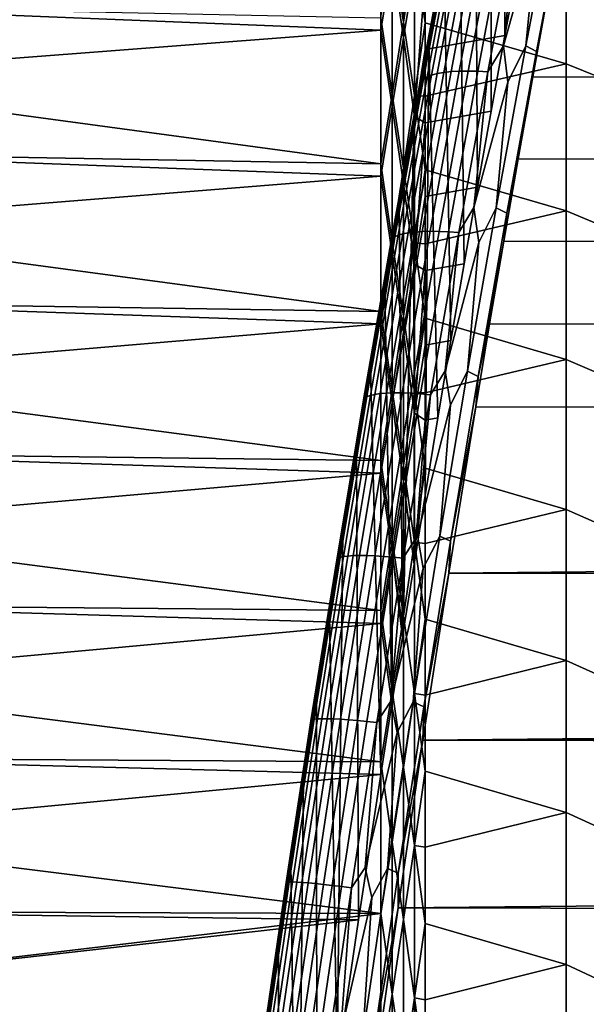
# Model space of a CAD drawing. Header units: metres. Extents: x -29 to 117, y -464 to 29.
# Tile 307 of 362: x 59.79 to 63.73, y 0.42 to 7.27. Entities that reach past the tile are written whole.
import ezdxf

# ---------------------------------------------------------------- set-up
doc = ezdxf.new("R2010")
doc.units = ezdxf.units.M
doc.layers.add('solid_24_501_056_XXX', color=7, linetype='CONTINUOUS')

msp = doc.modelspace()

# ---------------------------------------------------------------- linework, layer by layer
at = {"layer": 'solid_24_501_056_XXX'}
for points in [[(63.067284, 9.318299, 77.729843), (63.178822, 9.862345, 77.529594), (63.164864, 7.164198, 75.347771), (63.068501, 6.63699, 75.472794)], [(63.178822, 9.862345, 77.529594), (63.262707, 7.688157, 75.211273), (63.164864, 7.164198, 75.347771)], [(62.957119, 8.770107, 77.918556), (63.067284, 9.318299, 77.729843), (63.068501, 6.63699, 75.472794), (62.973766, 6.107286, 75.586159)], [(62.848461, 8.218542, 78.095535), (62.957119, 8.770107, 77.918556), (62.973766, 6.107286, 75.586159), (62.880714, 5.57541, 75.687782)], [(62.380379, 7.762173, 29.07538), (62.458523, 8.26, 29.240158), (62.458523, 7.256689, 28.900682)], [(62.458523, 7.256689, 28.900682), (62.458523, 8.26, 29.240158), (62.535694, 7.757276, 29.04771)], [(62.741436, 7.664237, 78.260628), (62.848461, 8.218542, 78.095535), (62.880714, 5.57541, 75.687782), (62.789268, 5.040943, 75.777763)], [(62.30183, 7.200149, 75.104065), (62.30183, 8.202247, 74.767593), (57.914215, 7.884371, 74.879616), (57.914215, 7.376296, 75.048431)], [(62.380379, 7.679031, 74.952606), (62.30183, 8.202247, 74.767593), (62.30183, 7.200149, 75.104065)], [(62.380379, 7.679031, 74.952606), (62.458523, 7.149451, 75.132736), (62.458523, 8.154326, 74.797913)], [(62.458523, 8.154326, 74.797913), (62.458523, 7.149451, 75.132736), (62.535694, 7.613688, 75.00032)], [(63.393154, 7.943837, 79.096199), (63.365868, 8.203082, 78.998634), (63.255272, 8.016414, 79.025978), (63.154537, 7.091303, 79.310112)], [(63.384247, 7.051963, 79.358574), (63.595486, 8.163724, 79.047501), (63.522537, 8.203024, 79.031448), (63.310879, 7.09022, 79.344002)], [(63.310879, 7.09022, 79.344002), (63.522537, 8.203024, 79.031448), (63.393154, 7.943837, 79.096199)], [(63.384247, 7.051963, 79.358574), (63.566059, 8.006876, 79.094376), (63.595486, 8.163724, 79.047501)], [(62.998268, 8.011617, 78.841728), (62.790615, 6.911827, 79.141617), (62.84766, 6.915157, 79.196968), (63.055649, 8.016732, 78.896599)], [(63.055649, 8.016732, 78.896599), (62.84766, 6.915157, 79.196968), (62.909752, 6.916142, 79.246696), (63.118031, 8.01925, 78.945908)], [(63.118031, 8.01925, 78.945908), (62.909752, 6.916142, 79.246696), (62.976273, 6.914773, 79.290314), (63.184788, 8.019143, 78.989174)], [(63.184788, 8.019143, 78.989174), (62.976273, 6.914773, 79.290314), (63.04657, 6.911061, 79.327377), (63.255272, 8.016414, 79.025978)], [(63.255272, 8.016414, 79.025978), (63.04657, 6.911061, 79.327377), (63.154537, 7.091303, 79.310112)], [(62.786594, 7.930897, 78.42939), (62.581753, 6.846, 78.725212), (62.598782, 6.861935, 78.801277), (62.804161, 7.949692, 78.504669)], [(62.804161, 7.949692, 78.504669), (62.598782, 6.861935, 78.801277), (62.623318, 6.87605, 78.875626), (62.829216, 7.966551, 78.57827)], [(62.611195, 7.250525, 28.860279), (62.611195, 7.755868, 29.024725), (63.590717, 7.9758, 28.785814), (63.590717, 6.965837, 28.463032)], [(62.829216, 7.966551, 78.57827), (62.623318, 6.87605, 78.875626), (62.655117, 6.888207, 78.947525), (62.861504, 7.981308, 78.649467)], [(62.861504, 7.981308, 78.649467), (62.655117, 6.888207, 78.947525), (62.693867, 6.898285, 79.016273), (62.900715, 7.993817, 78.717552)], [(62.900715, 7.993817, 78.717552), (62.693867, 6.898285, 79.016273), (62.739182, 6.906184, 79.081184), (62.946453, 8.003953, 78.781853)], [(62.946453, 8.003953, 78.781853), (62.739182, 6.906184, 79.081184), (62.790615, 6.911827, 79.141617), (62.998268, 8.011617, 78.841728)], [(63.384247, 7.051963, 79.358574), (63.46143, 7.442299, 79.254944), (63.566059, 8.006876, 79.094376)], [(64.589394, 6.56151, 28.078016), (63.590717, 6.965837, 28.463032), (63.590717, 7.9758, 28.785814), (64.589394, 7.584783, 28.382511)], [(62.774532, 7.88826, 78.276779), (62.570816, 6.80932, 78.570976), (62.572403, 6.828404, 78.648193), (62.776684, 7.910352, 78.353172)], [(62.774532, 7.88826, 78.276779), (62.63591, 7.106474, 78.413971), (62.570816, 6.80932, 78.570976)], [(62.776684, 7.910352, 78.353172), (62.572403, 6.828404, 78.648193), (62.581753, 6.846, 78.725212), (62.786594, 7.930897, 78.42939)], [(62.774532, 7.88826, 78.276779), (62.741436, 7.664237, 78.260628), (62.63591, 7.106474, 78.413971)], [(63.310879, 7.09022, 79.344002), (63.393154, 7.943837, 79.096199), (63.154537, 7.091303, 79.310112), (63.18502, 6.839187, 79.394859)], [(62.380379, 6.752721, 28.758005), (62.30183, 7.285356, 28.922661), (62.380379, 7.762173, 29.07538)], [(62.380379, 6.752721, 28.758005), (62.380379, 7.762173, 29.07538), (62.458523, 7.256689, 28.900682)], [(62.458523, 7.256689, 28.900682), (62.535694, 7.757276, 29.04771), (62.535694, 6.745092, 28.730133)], [(62.535694, 7.757276, 29.04771), (62.611195, 7.755868, 29.024725), (62.611195, 7.250525, 28.860279)], [(62.535694, 6.745092, 28.730133), (62.535694, 7.757276, 29.04771), (62.611195, 7.250525, 28.860279)], [(62.380379, 7.679031, 74.952606), (62.30183, 7.200149, 75.104065), (62.380379, 6.668436, 75.266319)], [(62.380379, 7.679031, 74.952606), (62.380379, 6.668436, 75.266319), (62.458523, 7.149451, 75.132736)], [(62.611195, 7.066658, 75.196533), (63.164864, 7.164198, 75.347771), (63.262707, 7.688157, 75.211273), (62.611195, 7.573291, 75.036102)], [(62.458523, 7.149451, 75.132736), (62.535694, 6.59954, 75.311562), (62.535694, 7.613688, 75.00032)], [(62.535694, 7.613688, 75.00032), (62.535694, 6.59954, 75.311562), (62.611195, 7.573291, 75.036102)], [(62.63591, 7.106474, 78.413971), (62.741436, 7.664237, 78.260628), (62.789268, 5.040943, 75.777763), (62.699429, 4.503876, 75.856117)], [(62.535694, 6.59954, 75.311562), (62.611195, 7.066658, 75.196533), (62.611195, 7.573291, 75.036102)], [(114.250267, 6.805587, 79.420959), (114.341499, 7.373277, 79.273712), (63.46143, 7.442299, 79.254944), (63.358269, 6.874809, 79.403679)], [(63.384247, 7.051963, 79.358574), (63.358269, 6.874809, 79.403679), (63.46143, 7.442299, 79.254944)], [(57.827667, 7.181563, 75.113777), (57.914215, 6.864611, 75.205971), (62.30183, 7.200149, 75.104065), (57.914215, 7.376296, 75.048431)], [(62.30183, 6.270606, 28.626522), (57.914215, 6.864611, 28.794029), (57.914215, 7.376296, 28.951567), (62.30183, 7.285356, 28.922661)], [(62.380379, 6.752721, 28.758005), (62.30183, 6.270606, 28.626522), (62.30183, 7.285356, 28.922661)], [(62.30183, 6.184313, 75.396461), (62.30183, 7.200149, 75.104065), (57.914215, 6.864611, 75.205971), (57.914215, 6.349566, 75.35215)], [(62.380379, 6.668436, 75.266319), (62.30183, 7.200149, 75.104065), (62.30183, 6.184313, 75.396461)], [(62.380379, 6.752721, 28.758005), (62.458523, 7.256689, 28.900682), (62.458523, 6.239491, 28.605412)], [(62.458523, 6.239491, 28.605412), (62.458523, 7.256689, 28.900682), (62.535694, 6.745092, 28.730133)], [(62.535694, 6.745092, 28.730133), (62.611195, 7.250525, 28.860279), (62.611195, 6.741698, 28.706949)], [(62.611195, 6.741698, 28.706949), (62.611195, 7.250525, 28.860279), (63.590717, 6.965837, 28.463032)], [(62.380379, 6.668436, 75.266319), (62.458523, 6.130895, 75.423279), (62.458523, 7.149451, 75.132736)], [(62.458523, 7.149451, 75.132736), (62.458523, 6.130895, 75.423279), (62.535694, 6.59954, 75.311562)], [(62.611195, 6.556631, 75.345818), (63.068501, 6.63699, 75.472794), (63.164864, 7.164198, 75.347771), (62.611195, 7.066658, 75.196533)], [(62.531948, 6.545622, 78.555519), (62.63591, 7.106474, 78.413971), (62.611195, 3.964209, 75.922829), (62.534046, 3.485405, 75.975349)], [(62.570816, 6.80932, 78.570976), (62.63591, 7.106474, 78.413971), (62.531948, 6.545622, 78.555519)], [(62.535694, 6.59954, 75.311562), (62.611195, 6.556631, 75.345818), (62.611195, 7.066658, 75.196533)], [(62.63591, 7.106474, 78.413971), (62.699429, 4.503876, 75.856117), (62.611195, 3.964209, 75.922829)], [(63.18502, 6.839187, 79.394859), (63.154537, 7.091303, 79.310112), (63.04657, 6.911061, 79.327377), (62.9491, 5.966591, 79.576057)], [(63.105118, 5.964431, 79.610947), (63.310879, 7.09022, 79.344002), (63.18502, 6.839187, 79.394859)], [(63.178864, 5.927241, 79.624168), (63.384247, 7.051963, 79.358574), (63.310879, 7.09022, 79.344002), (63.105118, 5.964431, 79.610947)], [(63.178864, 5.927241, 79.624168), (63.358269, 6.874809, 79.403679), (63.384247, 7.051963, 79.358574)], [(62.611195, 6.229634, 28.564804), (62.611195, 6.741698, 28.706949), (63.590717, 6.965837, 28.463032), (63.590717, 5.942878, 28.184164)], [(64.589394, 5.526082, 27.817835), (63.590717, 5.942878, 28.184164), (63.590717, 6.965837, 28.463032), (64.589394, 6.56151, 28.078016)], [(62.30183, 6.270606, 28.626522), (57.914215, 6.349566, 28.647848), (57.914215, 6.864611, 28.794029)], [(62.581753, 6.846, 78.725212), (62.382679, 5.748944, 78.976898), (62.399178, 5.761978, 79.053627), (62.598782, 6.861935, 78.801277)], [(62.598782, 6.861935, 78.801277), (62.399178, 5.761978, 79.053627), (62.42321, 5.773312, 79.128616), (62.623318, 6.87605, 78.875626)], [(62.623318, 6.87605, 78.875626), (62.42321, 5.773312, 79.128616), (62.454529, 5.782832, 79.201118), (62.655117, 6.888207, 78.947525)], [(62.655117, 6.888207, 78.947525), (62.454529, 5.782832, 79.201118), (62.492832, 5.790445, 79.270432), (62.693867, 6.898285, 79.016273)], [(62.693867, 6.898285, 79.016273), (62.492832, 5.790445, 79.270432), (62.537735, 5.796077, 79.335861), (62.739182, 6.906184, 79.081184)], [(62.739182, 6.906184, 79.081184), (62.537735, 5.796077, 79.335861), (62.588799, 5.79967, 79.396767), (62.790615, 6.911827, 79.141617)], [(62.790615, 6.911827, 79.141617), (62.588799, 5.79967, 79.396767), (62.645515, 5.80119, 79.45253), (62.84766, 6.915157, 79.196968)], [(62.84766, 6.915157, 79.196968), (62.645515, 5.80119, 79.45253), (62.707325, 5.800622, 79.502617), (62.909752, 6.916142, 79.246696)], [(62.909752, 6.916142, 79.246696), (62.707325, 5.800622, 79.502617), (62.773613, 5.797971, 79.546524), (62.976273, 6.914773, 79.290314)], [(62.976273, 6.914773, 79.290314), (62.773613, 5.797971, 79.546524), (62.843727, 5.793263, 79.583824), (63.04657, 6.911061, 79.327377)], [(63.04657, 6.911061, 79.327377), (62.843727, 5.793263, 79.583824), (62.9491, 5.966591, 79.576057)], [(63.178864, 5.927241, 79.624168), (63.256695, 6.304667, 79.54052), (63.358269, 6.874809, 79.403679)], [(114.15741, 6.234229, 79.556564), (114.250267, 6.805587, 79.420959), (63.358269, 6.874809, 79.403679), (63.256695, 6.304667, 79.54052)], [(62.570816, 6.80932, 78.570976), (62.372837, 5.718306, 78.821274), (62.373867, 5.734339, 78.899193), (62.572403, 6.828404, 78.648193)], [(62.570816, 6.80932, 78.570976), (62.429684, 5.982456, 78.685143), (62.372837, 5.718306, 78.821274)], [(62.572403, 6.828404, 78.648193), (62.373867, 5.734339, 78.899193), (62.382679, 5.748944, 78.976898), (62.581753, 6.846, 78.725212)], [(62.570816, 6.80932, 78.570976), (62.531948, 6.545622, 78.555519), (62.429684, 5.982456, 78.685143)], [(63.105118, 5.964431, 79.610947), (63.18502, 6.839187, 79.394859), (62.9491, 5.966591, 79.576057), (62.982742, 5.722222, 79.648689)], [(62.380379, 5.730362, 28.485058), (62.30183, 6.270606, 28.626522), (62.380379, 6.752721, 28.758005)], [(62.380379, 5.730362, 28.485058), (62.380379, 6.752721, 28.758005), (62.458523, 6.239491, 28.605412)], [(62.458523, 6.239491, 28.605412), (62.535694, 6.745092, 28.730133), (62.535694, 5.719977, 28.45717)], [(62.535694, 6.745092, 28.730133), (62.611195, 6.741698, 28.706949), (62.611195, 6.229634, 28.564804)], [(62.535694, 5.719977, 28.45717), (62.535694, 6.745092, 28.730133), (62.611195, 6.229634, 28.564804)], [(62.380379, 6.668436, 75.266319), (62.30183, 6.184313, 75.396461), (62.380379, 5.645093, 75.535561)], [(62.380379, 6.668436, 75.266319), (62.380379, 5.645093, 75.535561), (62.458523, 6.130895, 75.423279)], [(62.458523, 6.130895, 75.423279), (62.535694, 5.572739, 75.578117), (62.535694, 6.59954, 75.311562)], [(62.535694, 6.59954, 75.311562), (62.535694, 5.572739, 75.578117), (62.611195, 6.556631, 75.345818)], [(62.611195, 6.043455, 75.483894), (62.973766, 6.107286, 75.586159), (63.068501, 6.63699, 75.472794), (62.611195, 6.556631, 75.345818)], [(62.429684, 5.982456, 78.685143), (62.531948, 6.545622, 78.555519), (62.458321, 3.01223, 76.0242), (62.452904, 2.978259, 76.027588)], [(62.531948, 6.545622, 78.555519), (62.534046, 3.485405, 75.975349), (62.458321, 3.01223, 76.0242)], [(62.535694, 5.572739, 75.578117), (62.611195, 6.043455, 75.483894), (62.611195, 6.556631, 75.345818)], [(57.827667, 6.180508, 75.401344), (57.914215, 5.831414, 75.4869), (62.30183, 6.184313, 75.396461), (57.914215, 6.349566, 75.35215)], [(62.30183, 5.243891, 28.374979), (57.914215, 5.831414, 28.513098), (57.914215, 6.349566, 28.647848), (62.30183, 6.270606, 28.626522)], [(114.063408, 5.659644, 79.680367), (114.15741, 6.234229, 79.556564), (63.256695, 6.304667, 79.54052), (63.156845, 5.732134, 79.665436)], [(63.178864, 5.927241, 79.624168), (63.156845, 5.732134, 79.665436), (63.256695, 6.304667, 79.54052)], [(62.380379, 5.730362, 28.485058), (62.30183, 5.243891, 28.374979), (62.30183, 6.270606, 28.626522)], [(62.380379, 5.730362, 28.485058), (62.458523, 6.239491, 28.605412), (62.458523, 5.210353, 28.35491)], [(62.458523, 5.210353, 28.35491), (62.458523, 6.239491, 28.605412), (62.535694, 5.719977, 28.45717)], [(62.30183, 5.156678, 75.644211), (62.30183, 6.184313, 75.396461), (57.914215, 5.831414, 75.4869), (57.914215, 5.310408, 75.610161)], [(62.380379, 5.645093, 75.535561), (62.30183, 6.184313, 75.396461), (62.30183, 5.156678, 75.644211)], [(62.535694, 5.719977, 28.45717), (62.611195, 6.229634, 28.564804), (62.611195, 5.714578, 28.433916)], [(62.611195, 5.714578, 28.433916), (62.611195, 6.229634, 28.564804), (63.590717, 5.942878, 28.184164)], [(62.380379, 5.645093, 75.535561), (62.458523, 5.100605, 75.669006), (62.458523, 6.130895, 75.423279)], [(62.458523, 6.130895, 75.423279), (62.458523, 5.100605, 75.669006), (62.535694, 5.572739, 75.578117)], [(62.611195, 5.527376, 75.610695), (62.880714, 5.57541, 75.687782), (62.973766, 6.107286, 75.586159), (62.611195, 6.043455, 75.483894)], [(62.535694, 5.572739, 75.578117), (62.611195, 5.527376, 75.610695), (62.611195, 6.043455, 75.483894)], [(62.329216, 5.417569, 78.802727), (62.429684, 5.982456, 78.685143), (62.452904, 2.978259, 76.027588), (62.37925, 2.514369, 76.072037)], [(62.372837, 5.718306, 78.821274), (62.429684, 5.982456, 78.685143), (62.329216, 5.417569, 78.802727)], [(62.982742, 5.722222, 79.648689), (62.9491, 5.966591, 79.576057), (62.843727, 5.793263, 79.583824), (62.749905, 4.830771, 79.795898)], [(62.905605, 4.827484, 79.831718), (63.105118, 5.964431, 79.610947), (62.982742, 5.722222, 79.648689)], [(62.979729, 4.791428, 79.843681), (63.178864, 5.927241, 79.624168), (63.105118, 5.964431, 79.610947), (62.905605, 4.827484, 79.831718)], [(62.611195, 5.196776, 28.314344), (62.611195, 5.714578, 28.433916), (63.590717, 5.942878, 28.184164), (63.590717, 4.90883, 27.949736)], [(62.979729, 4.791428, 79.843681), (63.156845, 5.732134, 79.665436), (63.178864, 5.927241, 79.624168)], [(64.589394, 4.480418, 27.602448), (63.590717, 4.90883, 27.949736), (63.590717, 5.942878, 28.184164), (64.589394, 5.526082, 27.817835)], [(62.30183, 5.243891, 28.374979), (57.914215, 5.310408, 28.389841), (57.914215, 5.831414, 28.513098)], [(62.382679, 5.748944, 78.976898), (62.189701, 4.6415, 79.183937), (62.205692, 4.651597, 79.261215), (62.399178, 5.761978, 79.053627)], [(62.399178, 5.761978, 79.053627), (62.205692, 4.651597, 79.261215), (62.229233, 4.660114, 79.336731), (62.42321, 5.773312, 79.128616)], [(62.42321, 5.773312, 79.128616), (62.229233, 4.660114, 79.336731), (62.260086, 4.666965, 79.409737), (62.454529, 5.782832, 79.201118)], [(62.454529, 5.782832, 79.201118), (62.260086, 4.666965, 79.409737), (62.297955, 4.672084, 79.479515), (62.492832, 5.790445, 79.270432)], [(62.492832, 5.790445, 79.270432), (62.297955, 4.672084, 79.479515), (62.342461, 4.675419, 79.545372), (62.537735, 5.796077, 79.335861)], [(62.537735, 5.796077, 79.335861), (62.342461, 4.675419, 79.545372), (62.393162, 4.676939, 79.606659), (62.588799, 5.79967, 79.396767)], [(62.588799, 5.79967, 79.396767), (62.393162, 4.676939, 79.606659), (62.449558, 4.676626, 79.662773), (62.645515, 5.80119, 79.45253)], [(62.645515, 5.80119, 79.45253), (62.449558, 4.676626, 79.662773), (62.511093, 4.674485, 79.71315), (62.707325, 5.800622, 79.502617)], [(62.707325, 5.800622, 79.502617), (62.511093, 4.674485, 79.71315), (62.577156, 4.670537, 79.757301), (62.773613, 5.797971, 79.546524)], [(62.773613, 5.797971, 79.546524), (62.577156, 4.670537, 79.757301), (62.647095, 4.66482, 79.794785), (62.843727, 5.793263, 79.583824)], [(62.843727, 5.793263, 79.583824), (62.647095, 4.66482, 79.794785), (62.749905, 4.830771, 79.795898)], [(62.372837, 5.718306, 78.821274), (62.180927, 4.616976, 79.027168), (62.181419, 4.629921, 79.105667), (62.373867, 5.734339, 78.899193)], [(62.372837, 5.718306, 78.821274), (62.230427, 4.850218, 78.908371), (62.180927, 4.616976, 79.027168)], [(62.373867, 5.734339, 78.899193), (62.181419, 4.629921, 79.105667), (62.189701, 4.6415, 79.183937), (62.382679, 5.748944, 78.976898)], [(62.372837, 5.718306, 78.821274), (62.329216, 5.417569, 78.802727), (62.230427, 4.850218, 78.908371)], [(62.380379, 4.697049, 28.257057), (62.30183, 5.243891, 28.374979), (62.380379, 5.730362, 28.485058)], [(62.380379, 4.697049, 28.257057), (62.380379, 5.730362, 28.485058), (62.458523, 5.210353, 28.35491)], [(62.458523, 5.210353, 28.35491), (62.535694, 5.719977, 28.45717), (62.535694, 4.683896, 28.229345)], [(62.535694, 5.719977, 28.45717), (62.611195, 5.714578, 28.433916), (62.611195, 5.196776, 28.314344)], [(62.535694, 4.683896, 28.229345), (62.535694, 5.719977, 28.45717), (62.611195, 5.196776, 28.314344)], [(62.905605, 4.827484, 79.831718), (62.982742, 5.722222, 79.648689), (62.749905, 4.830771, 79.795898), (62.786663, 4.594738, 79.857185)], [(62.979729, 4.791428, 79.843681), (63.058674, 5.157462, 79.778389), (63.156845, 5.732134, 79.665436)], [(113.968628, 5.082222, 79.792259), (114.063408, 5.659644, 79.680367), (63.156845, 5.732134, 79.665436), (63.058674, 5.157462, 79.778389)], [(62.380379, 5.645093, 75.535561), (62.30183, 5.156678, 75.644211), (62.380379, 4.610961, 75.759811)], [(62.380379, 5.645093, 75.535561), (62.380379, 4.610961, 75.759811), (62.458523, 5.100605, 75.669006)], [(62.458523, 5.100605, 75.669006), (62.535694, 4.535254, 75.799461), (62.535694, 5.572739, 75.578117)], [(62.535694, 5.572739, 75.578117), (62.535694, 4.535254, 75.799461), (62.611195, 5.527376, 75.610695)], [(62.611195, 5.008642, 75.726151), (62.789268, 5.040943, 75.777763), (62.880714, 5.57541, 75.687782), (62.611195, 5.527376, 75.610695)], [(62.535694, 4.535254, 75.799461), (62.611195, 5.008642, 75.726151), (62.611195, 5.527376, 75.610695)], [(62.230427, 4.850218, 78.908371), (62.329216, 5.417569, 78.802727), (62.37925, 2.514369, 76.072037), (62.30183, 2.02267, 76.115326)], [(57.827667, 5.168007, 75.645576), (57.914215, 4.786803, 75.721855), (62.30183, 5.156678, 75.644211), (57.914215, 5.310408, 75.610161)], [(62.30183, 4.20717, 28.168514), (57.914215, 4.786803, 28.278143), (57.914215, 5.310408, 28.389841), (62.30183, 5.243891, 28.374979)], [(62.380379, 4.697049, 28.257057), (62.30183, 4.20717, 28.168514), (62.30183, 5.243891, 28.374979)], [(62.380379, 4.697049, 28.257057), (62.458523, 5.210353, 28.35491), (62.458523, 4.171243, 28.14966)], [(62.458523, 4.171243, 28.14966), (62.458523, 5.210353, 28.35491), (62.535694, 4.683896, 28.229345)], [(62.30183, 4.119204, 75.846848), (62.30183, 5.156678, 75.644211), (57.914215, 4.786803, 75.721855), (57.914215, 4.260855, 75.821945)], [(62.380379, 4.610961, 75.759811), (62.30183, 5.156678, 75.644211), (62.30183, 4.119204, 75.846848)], [(62.535694, 4.683896, 28.229345), (62.611195, 5.196776, 28.314344), (62.611195, 4.676479, 28.20615)], [(62.611195, 4.676479, 28.20615), (62.611195, 5.196776, 28.314344), (63.590717, 4.90883, 27.949736)], [(113.872574, 4.501987, 79.892212), (113.968628, 5.082222, 79.792259), (63.058674, 5.157462, 79.778389), (62.962143, 4.580895, 79.879349)], [(62.979729, 4.791428, 79.843681), (62.962143, 4.580895, 79.879349), (63.058674, 5.157462, 79.778389)], [(62.380379, 4.610961, 75.759811), (62.458523, 4.060555, 75.869438), (62.458523, 5.100605, 75.669006)], [(62.458523, 5.100605, 75.669006), (62.458523, 4.060555, 75.869438), (62.535694, 4.535254, 75.799461)], [(62.535694, 4.535254, 75.799461), (62.611195, 4.487503, 75.830215), (62.611195, 5.008642, 75.726151)], [(62.611195, 4.487503, 75.830215), (62.699429, 4.503876, 75.856117), (62.789268, 5.040943, 75.777763), (62.611195, 5.008642, 75.726151)], [(62.611195, 4.153936, 28.109383), (62.611195, 4.676479, 28.20615), (63.590717, 4.90883, 27.949736), (63.590717, 3.865623, 27.760181)], [(64.589394, 3.426454, 27.432255), (63.590717, 3.865623, 27.760181), (63.590717, 4.90883, 27.949736), (64.589394, 4.480418, 27.602448)], [(62.133377, 4.280839, 79.002045), (62.230427, 4.850218, 78.908371), (62.30183, 2.02267, 76.115326), (62.146961, 1.011588, 76.178848)], [(62.180927, 4.616976, 79.027168), (62.230427, 4.850218, 78.908371), (62.133377, 4.280839, 79.002045)], [(62.786663, 4.594738, 79.857185), (62.749905, 4.830771, 79.795898), (62.647095, 4.66482, 79.794785), (62.557304, 3.685728, 79.9692)], [(62.712692, 3.68127, 80.005867), (62.905605, 4.827484, 79.831718), (62.786663, 4.594738, 79.857185)], [(62.787182, 3.646408, 80.016663), (62.979729, 4.791428, 79.843681), (62.905605, 4.827484, 79.831718), (62.712692, 3.68127, 80.005867)], [(62.30183, 4.20717, 28.168514), (57.914215, 4.260855, 28.178055), (57.914215, 4.786803, 28.278143)], [(62.787182, 3.646408, 80.016663), (62.962143, 4.580895, 79.879349), (62.979729, 4.791428, 79.843681)], [(62.205692, 4.651597, 79.261215), (62.018654, 3.532608, 79.423622), (62.041718, 3.538278, 79.49955), (62.229233, 4.660114, 79.336731)], [(62.229233, 4.660114, 79.336731), (62.041718, 3.538278, 79.49955), (62.072121, 3.542432, 79.572945), (62.260086, 4.666965, 79.409737)], [(62.260086, 4.666965, 79.409737), (62.072121, 3.542432, 79.572945), (62.109566, 3.54503, 79.643089), (62.297955, 4.672084, 79.479515)], [(62.297955, 4.672084, 79.479515), (62.109566, 3.54503, 79.643089), (62.153683, 3.546045, 79.709282), (62.342461, 4.675419, 79.545372)], [(62.342461, 4.675419, 79.545372), (62.153683, 3.546045, 79.709282), (62.204033, 3.545467, 79.770882), (62.393162, 4.676939, 79.606659)], [(62.393162, 4.676939, 79.606659), (62.204033, 3.545467, 79.770882), (62.26012, 3.543302, 79.827255), (62.449558, 4.676626, 79.662773)], [(62.449558, 4.676626, 79.662773), (62.26012, 3.543302, 79.827255), (62.321388, 3.539572, 79.877869), (62.511093, 4.674485, 79.71315)], [(62.380379, 3.654758, 28.074442), (62.30183, 4.20717, 28.168514), (62.380379, 4.697049, 28.257057)], [(62.511093, 4.674485, 79.71315), (62.321388, 3.539572, 79.877869), (62.387234, 3.534313, 79.922211), (62.577156, 4.670537, 79.757301)], [(62.380379, 3.654758, 28.074442), (62.380379, 4.697049, 28.257057), (62.458523, 4.171243, 28.14966)], [(62.577156, 4.670537, 79.757301), (62.387234, 3.534313, 79.922211), (62.457005, 3.527578, 79.959839), (62.647095, 4.66482, 79.794785)], [(62.647095, 4.66482, 79.794785), (62.457005, 3.527578, 79.959839), (62.557304, 3.685728, 79.9692)], [(62.458523, 4.171243, 28.14966), (62.535694, 4.683896, 28.229345), (62.535694, 3.638834, 28.047091)], [(62.535694, 4.683896, 28.229345), (62.611195, 4.676479, 28.20615), (62.611195, 4.153936, 28.109383)], [(62.535694, 3.638834, 28.047091), (62.535694, 4.683896, 28.229345), (62.611195, 4.153936, 28.109383)], [(62.181419, 4.629921, 79.105667), (61.995388, 3.516959, 79.267197), (62.003159, 3.525478, 79.345909), (62.189701, 4.6415, 79.183937)], [(62.180927, 4.616976, 79.027168), (61.995415, 3.507135, 79.188248), (61.995388, 3.516959, 79.267197), (62.181419, 4.629921, 79.105667)], [(62.180927, 4.616976, 79.027168), (62.038197, 3.710209, 79.083694), (61.995415, 3.507135, 79.188248)], [(62.189701, 4.6415, 79.183937), (62.003159, 3.525478, 79.345909), (62.018654, 3.532608, 79.423622), (62.205692, 4.651597, 79.261215)], [(62.180927, 4.616976, 79.027168), (62.133377, 4.280839, 79.002045), (62.038197, 3.710209, 79.083694)], [(62.380379, 4.610961, 75.759811), (62.30183, 4.119204, 75.846848), (62.380379, 3.568015, 75.938644)], [(62.380379, 4.610961, 75.759811), (62.380379, 3.568015, 75.938644), (62.458523, 4.060555, 75.869438)], [(62.712692, 3.68127, 80.005867), (62.786663, 4.594738, 79.857185), (62.557304, 3.685728, 79.9692), (62.597122, 3.458568, 80.019905)], [(62.458523, 4.060555, 75.869438), (62.534046, 3.485405, 75.975349), (62.535694, 4.535254, 75.799461)], [(62.535694, 4.535254, 75.799461), (62.534046, 3.485405, 75.975349), (62.611195, 4.487503, 75.830215)], [(113.775566, 3.919339, 79.980103), (113.872574, 4.501987, 79.892212), (62.962143, 4.580895, 79.879349), (62.774452, 3.4231, 80.045204)], [(62.787182, 3.646408, 80.016663), (62.774452, 3.4231, 80.045204), (62.962143, 4.580895, 79.879349)], [(62.534046, 3.485405, 75.975349), (62.611195, 3.964209, 75.922829), (62.611195, 4.487503, 75.830215)], [(62.611195, 4.487503, 75.830215), (62.611195, 3.964209, 75.922829), (62.699429, 4.503876, 75.856117)], [(57.827667, 4.145937, 75.846024), (57.914215, 3.732822, 75.910378), (62.30183, 4.119204, 75.846848), (57.914215, 4.260855, 75.821945)], [(62.30183, 3.162422, 28.007521), (57.914215, 3.732822, 28.089624), (57.914215, 4.260855, 28.178055), (62.30183, 4.20717, 28.168514)], [(62.038197, 3.710209, 79.083694), (62.133377, 4.280839, 79.002045), (62.146961, 1.011588, 76.178848), (61.999214, 0, 76.199997)], [(62.380379, 3.654758, 28.074442), (62.30183, 3.162422, 28.007521), (62.30183, 4.20717, 28.168514)], [(62.30183, 3.073869, 76.003983), (62.30183, 4.119204, 75.846848), (57.914215, 3.732822, 75.910378), (57.914215, 3.202961, 75.987099)], [(62.380379, 3.568015, 75.938644), (62.30183, 4.119204, 75.846848), (62.30183, 3.073869, 76.003983)], [(62.380379, 3.654758, 28.074442), (62.458523, 4.171243, 28.14966), (62.458523, 3.124151, 27.990049)], [(62.458523, 3.124151, 27.990049), (62.458523, 4.171243, 28.14966), (62.535694, 3.638834, 28.047091)], [(62.535694, 3.638834, 28.047091), (62.611195, 4.153936, 28.109383), (62.611195, 3.629398, 28.024092)], [(62.611195, 3.629398, 28.024092), (62.611195, 4.153936, 28.109383), (63.590717, 3.865623, 27.760181)], [(62.380379, 3.568015, 75.938644), (62.458321, 3.01223, 76.0242), (62.458523, 4.060555, 75.869438)], [(62.458523, 4.060555, 75.869438), (62.458321, 3.01223, 76.0242), (62.534046, 3.485405, 75.975349)], [(113.711121, 3.407968, 80.046906), (113.775566, 3.919339, 79.980103), (62.774452, 3.4231, 80.045204), (113.678139, 3.334777, 80.055855)], [(62.611195, 3.103117, 27.950314), (62.611195, 3.629398, 28.024092), (63.590717, 3.865623, 27.760181), (63.590717, 2.815203, 27.615856)], [(64.589394, 2.366143, 27.30757), (63.590717, 2.815203, 27.615856), (63.590717, 3.865623, 27.760181), (64.589394, 3.426454, 27.432255)], [(62.30183, 3.162422, 28.007521), (57.914215, 3.202961, 28.012899), (57.914215, 3.732822, 28.089624)], [(61.944965, 3.138879, 79.153267), (62.038197, 3.710209, 79.083694), (61.999214, 0, 76.199997)], [(61.995415, 3.507135, 79.188248), (62.038197, 3.710209, 79.083694), (61.944965, 3.138879, 79.153267)], [(62.380379, 2.605481, 27.937559), (62.30183, 3.162422, 28.007521), (62.380379, 3.654758, 28.074442)], [(62.597122, 3.458568, 80.019905), (62.557304, 3.685728, 79.9692), (62.457005, 3.527578, 79.959839), (62.371635, 2.533349, 80.095512)], [(62.380379, 2.605481, 27.937559), (62.380379, 3.654758, 28.074442), (62.458523, 3.124151, 27.990049)], [(62.458523, 3.124151, 27.990049), (62.535694, 3.638834, 28.047091), (62.535694, 2.586796, 27.910761)], [(62.526718, 2.527678, 80.13295), (62.712692, 3.68127, 80.005867), (62.597122, 3.458568, 80.019905)], [(62.60157, 2.494065, 80.14267), (62.787182, 3.646408, 80.016663), (62.712692, 3.68127, 80.005867), (62.526718, 2.527678, 80.13295)], [(62.535694, 3.638834, 28.047091), (62.611195, 3.629398, 28.024092), (62.611195, 3.103117, 27.950314)], [(62.535694, 2.586796, 27.910761), (62.535694, 3.638834, 28.047091), (62.611195, 3.103117, 27.950314)], [(62.60157, 2.494065, 80.14267), (62.774452, 3.4231, 80.045204), (62.787182, 3.646408, 80.016663)], [(62.380379, 3.568015, 75.938644), (62.30183, 3.073869, 76.003983), (62.37925, 2.514369, 76.072037)], [(62.380379, 3.568015, 75.938644), (62.37925, 2.514369, 76.072037), (62.452904, 2.978259, 76.027588)], [(62.380379, 3.568015, 75.938644), (62.452904, 2.978259, 76.027588), (62.458321, 3.01223, 76.0242)], [(61.995388, 3.516959, 79.267197), (61.816097, 2.397259, 79.383362), (61.823376, 2.402691, 79.462402), (62.003159, 3.525478, 79.345909)], [(61.995415, 3.507135, 79.188248), (61.816631, 2.390583, 79.304092), (61.816097, 2.397259, 79.383362), (61.995388, 3.516959, 79.267197)], [(61.995415, 3.507135, 79.188248), (61.853573, 2.566107, 79.2108), (61.816631, 2.390583, 79.304092)], [(62.003159, 3.525478, 79.345909), (61.823376, 2.402691, 79.462402), (61.83839, 2.406826, 79.540421), (62.018654, 3.532608, 79.423622)], [(62.018654, 3.532608, 79.423622), (61.83839, 2.406826, 79.540421), (61.860992, 2.409625, 79.616646), (62.041718, 3.538278, 79.49955)], [(61.995415, 3.507135, 79.188248), (61.944965, 3.138879, 79.153267), (61.853573, 2.566107, 79.2108)], [(62.041718, 3.538278, 79.49955), (61.860992, 2.409625, 79.616646), (61.890965, 2.411058, 79.690323), (62.072121, 3.542432, 79.572945)], [(62.072121, 3.542432, 79.572945), (61.890965, 2.411058, 79.690323), (61.928001, 2.411111, 79.760735), (62.109566, 3.54503, 79.643089)], [(62.109566, 3.54503, 79.643089), (61.928001, 2.411111, 79.760735), (61.971745, 2.409785, 79.827171), (62.153683, 3.546045, 79.709282)], [(62.153683, 3.546045, 79.709282), (61.971745, 2.409785, 79.827171), (62.021755, 2.407092, 79.888985), (62.204033, 3.545467, 79.770882)], [(62.204033, 3.545467, 79.770882), (62.021755, 2.407092, 79.888985), (62.077545, 2.403058, 79.945557), (62.26012, 3.543302, 79.827255)], [(62.26012, 3.543302, 79.827255), (62.077545, 2.403058, 79.945557), (62.138554, 2.397725, 79.996338), (62.321388, 3.539572, 79.877869)], [(62.321388, 3.539572, 79.877869), (62.138554, 2.397725, 79.996338), (62.204189, 2.391143, 80.04081), (62.387234, 3.534313, 79.922211)], [(62.387234, 3.534313, 79.922211), (62.204189, 2.391143, 80.04081), (62.273792, 2.38338, 80.078552), (62.457005, 3.527578, 79.959839)], [(62.457005, 3.527578, 79.959839), (62.273792, 2.38338, 80.078552), (62.371635, 2.533349, 80.095512)], [(62.526718, 2.527678, 80.13295), (62.597122, 3.458568, 80.019905), (62.371635, 2.533349, 80.095512), (62.414452, 2.315547, 80.136421)], [(113.580643, 2.748724, 80.119392), (113.678139, 3.334777, 80.055855), (62.774452, 3.4231, 80.045204), (62.594093, 2.260772, 80.162888)], [(62.60157, 2.494065, 80.14267), (62.594093, 2.260772, 80.162888), (62.774452, 3.4231, 80.045204)], [(62.30183, 3.073869, 76.003983), (57.914215, 3.202961, 75.987099), (57.914215, 2.671533, 76.052086)], [(62.30183, 2.111639, 27.892305), (57.914215, 2.671533, 27.947912), (57.914215, 3.202961, 28.012899), (62.30183, 3.162422, 28.007521)], [(62.380379, 2.605481, 27.937559), (62.30183, 2.111639, 27.892305), (62.30183, 3.162422, 28.007521)], [(61.853573, 2.566107, 79.2108), (61.944965, 3.138879, 79.153267), (61.999214, 0, 76.199997), (61.85606, -1.030858, 76.17794)], [(62.380379, 2.605481, 27.937559), (62.458523, 3.124151, 27.990049), (62.458523, 2.071081, 27.876389)], [(62.458523, 2.071081, 27.876389), (62.458523, 3.124151, 27.990049), (62.535694, 2.586796, 27.910761)], [(62.535694, 2.586796, 27.910761), (62.611195, 3.103117, 27.950314), (62.611195, 2.575346, 27.888086)], [(62.611195, 2.575346, 27.888086), (62.611195, 3.103117, 27.950314), (63.590717, 2.815203, 27.615856)], [(62.30183, 2.02267, 76.115326), (62.30183, 3.073869, 76.003983), (57.914215, 2.671533, 76.052086), (57.914215, 2.138798, 76.105301)], [(62.37925, 2.514369, 76.072037), (62.30183, 3.073869, 76.003983), (62.30183, 2.02267, 76.115326)], [(62.611195, 2.046338, 27.83744), (62.611195, 2.575346, 27.888086), (63.590717, 2.815203, 27.615856), (63.590717, 1.75953, 27.517029)], [(64.589394, 1.30145, 27.228626), (63.590717, 1.75953, 27.517029), (63.590717, 2.815203, 27.615856), (64.589394, 2.366143, 27.30757)], [(113.506836, 2.306433, 80.15918), (113.580643, 2.748724, 80.119392), (62.594093, 2.260772, 80.162888)], [(62.30183, 2.111639, 27.892305), (57.914215, 2.138798, 27.894699), (57.914215, 2.671533, 27.947912)], [(62.380379, 1.551223, 27.846672), (62.30183, 2.111639, 27.892305), (62.380379, 2.605481, 27.937559)], [(62.380379, 1.551223, 27.846672), (62.380379, 2.605481, 27.937559), (62.458523, 2.071081, 27.876389)], [(61.764088, 1.992366, 79.256294), (61.853573, 2.566107, 79.2108), (61.85606, -1.030858, 76.17794), (61.720974, -2.056881, 76.112434)], [(61.816631, 2.390583, 79.304092), (61.853573, 2.566107, 79.2108), (61.764088, 1.992366, 79.256294)], [(62.458523, 2.071081, 27.876389), (62.535694, 2.586796, 27.910761), (62.535694, 1.529799, 27.820616)], [(62.535694, 2.586796, 27.910761), (62.611195, 2.575346, 27.888086), (62.611195, 2.046338, 27.83744)], [(62.535694, 1.529799, 27.820616), (62.535694, 2.586796, 27.910761), (62.611195, 2.046338, 27.83744)], [(62.414452, 2.315547, 80.136421), (62.371635, 2.533349, 80.095512), (62.273792, 2.38338, 80.078552), (62.193241, 1.375525, 80.174416)], [(62.348034, 1.368606, 80.21254), (62.526718, 2.527678, 80.13295), (62.414452, 2.315547, 80.136421)], [(62.423237, 1.33629, 80.221283), (62.60157, 2.494065, 80.14267), (62.526718, 2.527678, 80.13295), (62.348034, 1.368606, 80.21254)], [(62.423237, 1.33629, 80.221283), (62.594093, 2.260772, 80.162888), (62.60157, 2.494065, 80.14267)], [(61.816097, 2.397259, 79.383362), (61.643879, 1.272637, 79.453781), (61.650681, 1.27496, 79.533012), (61.823376, 2.402691, 79.462402)], [(61.816631, 2.390583, 79.304092), (61.644897, 1.269134, 79.374306), (61.643879, 1.272637, 79.453781), (61.816097, 2.397259, 79.383362)], [(61.823376, 2.402691, 79.462402), (61.650681, 1.27496, 79.533012), (61.665234, 1.27608, 79.611214), (61.83839, 2.406826, 79.540421)], [(61.83839, 2.406826, 79.540421), (61.665234, 1.27608, 79.611214), (61.687393, 1.275985, 79.687622), (61.860992, 2.409625, 79.616646)], [(61.860992, 2.409625, 79.616646), (61.687393, 1.275985, 79.687622), (61.716942, 1.274677, 79.761475), (61.890965, 2.411058, 79.690323)], [(61.890965, 2.411058, 79.690323), (61.716942, 1.274677, 79.761475), (61.75359, 1.272167, 79.832047), (61.928001, 2.411111, 79.760735)], [(61.928001, 2.411111, 79.760735), (61.75359, 1.272167, 79.832047), (61.79697, 1.268483, 79.898628), (61.971745, 2.409785, 79.827171)], [(61.971745, 2.409785, 79.827171), (61.79697, 1.268483, 79.898628), (61.846653, 1.263659, 79.960579), (62.021755, 2.407092, 79.888985)], [(62.021755, 2.407092, 79.888985), (61.846653, 1.263659, 79.960579), (61.902153, 1.257743, 80.017265), (62.077545, 2.403058, 79.945557)], [(62.077545, 2.403058, 79.945557), (61.902153, 1.257743, 80.017265), (61.962917, 1.250794, 80.068146), (62.138554, 2.397725, 79.996338)], [(62.138554, 2.397725, 79.996338), (61.962917, 1.250794, 80.068146), (62.028347, 1.24288, 80.112709), (62.204189, 2.391143, 80.04081)], [(61.816631, 2.390583, 79.304092), (61.676613, 1.418409, 79.289764), (61.644897, 1.269134, 79.374306)], [(61.816631, 2.390583, 79.304092), (61.764088, 1.992366, 79.256294), (61.676613, 1.418409, 79.289764)], [(62.204189, 2.391143, 80.04081), (62.028347, 1.24288, 80.112709), (62.097794, 1.234081, 80.150513), (62.273792, 2.38338, 80.078552)], [(62.273792, 2.38338, 80.078552), (62.097794, 1.234081, 80.150513), (62.193241, 1.375525, 80.174416)], [(62.348034, 1.368606, 80.21254), (62.414452, 2.315547, 80.136421), (62.193241, 1.375525, 80.174416), (62.238979, 1.167519, 80.206345)], [(113.384262, 1.572566, 80.20977), (113.482567, 2.161172, 80.170715), (62.594093, 2.260772, 80.162888), (62.421329, 1.095912, 80.232361)], [(62.423237, 1.33629, 80.221283), (62.421329, 1.095912, 80.232361), (62.594093, 2.260772, 80.162888)], [(113.482567, 2.161172, 80.170715), (113.506836, 2.306433, 80.15918), (62.594093, 2.260772, 80.162888)], [(62.30183, 2.02267, 76.115326), (57.914215, 2.138798, 76.105301), (57.914215, 1.605015, 76.146713)], [(62.30183, 1.056828, 27.823088), (57.914215, 1.605015, 27.853283), (57.914215, 2.138798, 27.894699), (62.30183, 2.111639, 27.892305)], [(62.380379, 1.551223, 27.846672), (62.30183, 1.056828, 27.823088), (62.30183, 2.111639, 27.892305)], [(62.380379, 1.551223, 27.846672), (62.458523, 2.071081, 27.876389), (62.458523, 1.014047, 27.808891)], [(62.458523, 1.014047, 27.808891), (62.458523, 2.071081, 27.876389), (62.535694, 1.529799, 27.820616)], [(62.146961, 1.011588, 76.178848), (62.30183, 2.02267, 76.115326), (57.914215, 1.605015, 76.146713), (57.914215, 1.070447, 76.176315)], [(61.676613, 1.418409, 79.289764), (61.764088, 1.992366, 79.256294), (61.720974, -2.056881, 76.112434)], [(62.535694, 1.529799, 27.820616), (62.611195, 2.046338, 27.83744), (62.611195, 1.516346, 27.798401)], [(62.611195, 1.516346, 27.798401), (62.611195, 2.046338, 27.83744), (63.590717, 1.75953, 27.517029)], [(62.611195, 0.985627, 27.770983), (62.611195, 1.516346, 27.798401), (63.590717, 1.75953, 27.517029), (63.590717, 0.700574, 27.463884)], [(64.589394, 0.234345, 27.195568), (63.590717, 0.700574, 27.463884), (63.590717, 1.75953, 27.517029), (64.589394, 1.30145, 27.228626)], [(62.30183, 1.056828, 27.823088), (57.914215, 1.070447, 27.823687), (57.914215, 1.605015, 27.853283)], [(62.380379, 0.494001, 27.801952), (62.30183, 1.056828, 27.823088), (62.380379, 1.551223, 27.846672)], [(62.380379, 0.494001, 27.801952), (62.380379, 1.551223, 27.846672), (62.458523, 1.014047, 27.808891)], [(113.286293, 0.983448, 80.236511), (113.384262, 1.572566, 80.20977), (62.421329, 1.095912, 80.232361)], [(62.458523, 1.014047, 27.808891), (62.535694, 1.529799, 27.820616), (62.535694, 0.469868, 27.776825)], [(62.535694, 1.529799, 27.820616), (62.611195, 1.516346, 27.798401), (62.611195, 0.985627, 27.770983)], [(62.535694, 0.469868, 27.776825), (62.535694, 1.529799, 27.820616), (62.611195, 0.985627, 27.770983)], [(61.591217, 0.844717, 79.311211), (61.676613, 1.418409, 79.289764), (61.720974, -2.056881, 76.112434), (61.593861, -3.07893, 76.003311)], [(61.644897, 1.269134, 79.374306), (61.676613, 1.418409, 79.289764), (61.591217, 0.844717, 79.311211)], [(62.238979, 1.167519, 80.206345), (62.193241, 1.375525, 80.174416), (62.097794, 1.234081, 80.150513), (62.022446, 0.21421, 80.20565)], [(62.176952, 0.20601, 80.244385), (62.348034, 1.368606, 80.21254), (62.238979, 1.167519, 80.206345)], [(62.252495, 0.175037, 80.252258), (62.423237, 1.33629, 80.221283), (62.348034, 1.368606, 80.21254), (62.176952, 0.20601, 80.244385)], [(62.252495, 0.175037, 80.252258), (62.421329, 1.095912, 80.232361), (62.423237, 1.33629, 80.221283)], [(61.643879, 1.272637, 79.453781), (61.479031, 0.144973, 79.478241), (61.485374, 0.144169, 79.557541), (61.650681, 1.27496, 79.533012)], [(61.644897, 1.269134, 79.374306), (61.480515, 0.14466, 79.398697), (61.479031, 0.144973, 79.478241), (61.643879, 1.272637, 79.453781)], [(61.644897, 1.269134, 79.374306), (61.507809, 0.27057, 79.320587), (61.480515, 0.14466, 79.398697)], [(61.650681, 1.27496, 79.533012), (61.485374, 0.144169, 79.557541), (61.499481, 0.142256, 79.635811), (61.665234, 1.27608, 79.611214)], [(61.665234, 1.27608, 79.611214), (61.499481, 0.142256, 79.635811), (61.521217, 0.139251, 79.71228), (61.687393, 1.275985, 79.687622)], [(61.644897, 1.269134, 79.374306), (61.591217, 0.844717, 79.311211), (61.507809, 0.27057, 79.320587)], [(61.687393, 1.275985, 79.687622), (61.521217, 0.139251, 79.71228), (61.550365, 0.135186, 79.786194), (61.716942, 1.274677, 79.761475)], [(61.716942, 1.274677, 79.761475), (61.550365, 0.135186, 79.786194), (61.586636, 0.1301, 79.856819), (61.75359, 1.272167, 79.832047)], [(61.75359, 1.272167, 79.832047), (61.586636, 0.1301, 79.856819), (61.629669, 0.124043, 79.923454), (61.79697, 1.268483, 79.898628)], [(61.79697, 1.268483, 79.898628), (61.629669, 0.124043, 79.923454), (61.679039, 0.117076, 79.985451), (61.846653, 1.263659, 79.960579)], [(61.846653, 1.263659, 79.960579), (61.679039, 0.117076, 79.985451), (61.734264, 0.109267, 80.042183), (61.902153, 1.257743, 80.017265)], [(61.902153, 1.257743, 80.017265), (61.734264, 0.109267, 80.042183), (61.794788, 0.100694, 80.093094), (61.962917, 1.250794, 80.068146)], [(61.962917, 1.250794, 80.068146), (61.794788, 0.100694, 80.093094), (61.860023, 0.091441, 80.137688), (62.028347, 1.24288, 80.112709)], [(62.028347, 1.24288, 80.112709), (61.860023, 0.091441, 80.137688), (61.929317, 0.0816, 80.175507), (62.097794, 1.234081, 80.150513)], [(62.097794, 1.234081, 80.150513), (61.929317, 0.0816, 80.175507), (62.022446, 0.21421, 80.20565)], [(62.176952, 0.20601, 80.244385), (62.238979, 1.167519, 80.206345), (62.022446, 0.21421, 80.20565), (62.071014, 0.016396, 80.229462)], [(62.252495, 0.175037, 80.252258), (62.256451, -0.069478, 80.25367), (62.421329, 1.095912, 80.232361)], [(113.189011, 0.394253, 80.250954), (113.286293, 0.983448, 80.236511), (62.421329, 1.095912, 80.232361), (62.256451, -0.069478, 80.25367)], [(62.146961, 1.011588, 76.178848), (57.914215, 1.070447, 76.176315), (57.914215, 0.535354, 76.194077)], [(62.30183, 1.056828, 27.823088), (57.914215, 0.535354, 27.805922), (57.914215, 1.070447, 27.823687)], [(62.30183, 1.056828, 27.823088), (62.30183, 0, 27.799999), (57.914215, 0, 27.799999), (57.914215, 0.535354, 27.805922)], [(62.380379, 0.494001, 27.801952), (62.30183, 0, 27.799999), (62.30183, 1.056828, 27.823088)], [(57.914215, 0.535354, 76.194077), (57.914215, 0, 76.199997), (61.999214, 0, 76.199997), (62.146961, 1.011588, 76.178848)], [(62.380379, 0.494001, 27.801952), (62.458523, 1.014047, 27.808891), (62.458523, -0.044928, 27.787689)], [(62.458523, -0.044928, 27.787689), (62.458523, 1.014047, 27.808891), (62.535694, 0.469868, 27.776825)], [(62.535694, 0.469868, 27.776825), (62.611195, 0.985627, 27.770983), (62.611195, 0.454434, 27.755201)], [(62.611195, 0.454434, 27.755201), (62.611195, 0.985627, 27.770983), (63.590717, 0.700574, 27.463884)], [(61.507809, 0.27057, 79.320587), (61.591217, 0.844717, 79.311211), (61.593861, -3.07893, 76.003311), (61.475044, -4.094017, 75.851196)], [(62.611195, -0.076977, 27.751066), (62.611195, 0.454434, 27.755201), (63.590717, 0.700574, 27.463884), (63.590717, -0.359689, 27.45652)], [(64.589394, -0.833194, 27.208458), (63.590717, -0.359689, 27.45652), (63.590717, 0.700574, 27.463884), (64.589394, 0.234345, 27.195568)], [(62.380379, -0.564166, 27.803486), (62.30183, 0, 27.799999), (62.380379, 0.494001, 27.801952)], [(62.380379, -0.564166, 27.803486), (62.380379, 0.494001, 27.801952), (62.458523, -0.044928, 27.787689)], [(62.458523, -0.044928, 27.787689), (62.535694, 0.469868, 27.776825), (62.535694, -0.590963, 27.779478)], [(62.535694, 0.469868, 27.776825), (62.611195, 0.454434, 27.755201), (62.611195, -0.076977, 27.751066)], [(62.535694, -0.590963, 27.779478), (62.535694, 0.469868, 27.776825), (62.611195, -0.076977, 27.751066)]]:
    msp.add_3dface(points, dxfattribs=at)

doc.saveas('drawing.dxf')
